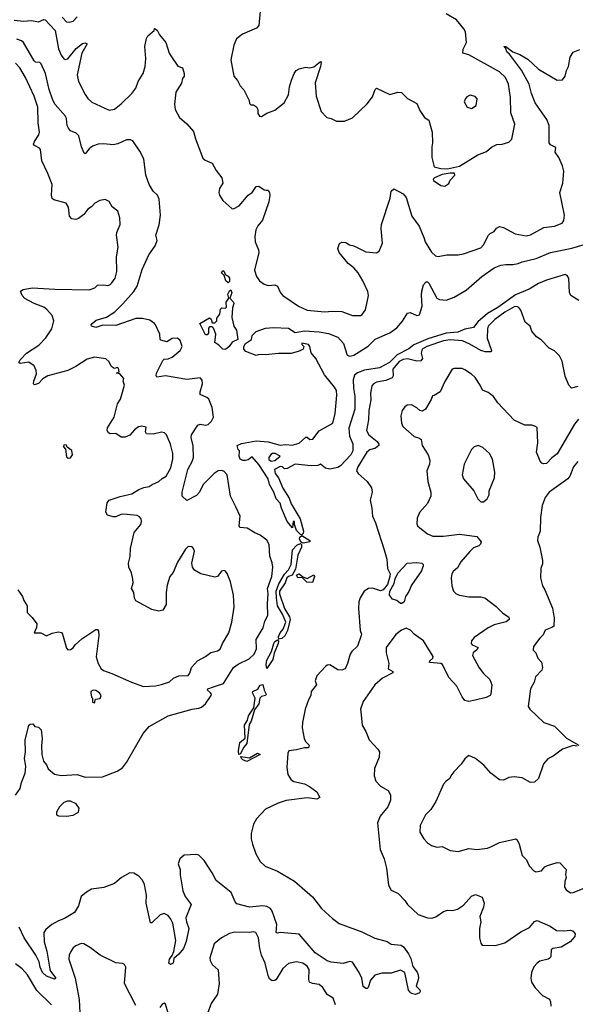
# Model space of a CAD drawing. Extents: x 2057697 to 2160550, y 827490 to 1016834.
# Tile 436 of 509: x 2091785 to 2095941, y 1000889 to 1008246. Entities that reach past the tile are written whole.
import ezdxf

# ---------------------------------------------------------------- set-up
doc = ezdxf.new("R2010")
doc.units = 0

msp = doc.modelspace()

# ---------------------------------------------------------------- linework, layer by layer
at = {"layer": '0CON20XD'}
for points in [[(2091745, 1008241.2), (2091815, 1008234.5), (2091875, 1008239.4), (2091925, 1008230), (2091965, 1008248.2), (2091975, 1008244.5), (2092049.7, 1008165), (2092075, 1008029.2), (2092095, 1007981.9), (2092115, 1007954.4), (2092125, 1007948.1), (2092145, 1007952.5), (2092209, 1008031), (2092255, 1008069.1), (2092275, 1008072.5), (2092290, 1008065), (2092250.4, 1007995), (2092214.7, 1007835), (2092224.7, 1007785), (2092275, 1007686.9), (2092295, 1007658.1), (2092325, 1007630.6), (2092455, 1007570.5), (2092495, 1007577.8), (2092545, 1007616.7), (2092624.5, 1007695), (2092654.7, 1007735.3), (2092671.5, 1007785), (2092708.5, 1007845), (2092724.6, 1007895), (2092728.2, 1007955), (2092720.4, 1008045), (2092733.1, 1008105), (2092745, 1008124.2), (2092791.2, 1008165), (2092795, 1008180), (2092815, 1008167.5), (2092832, 1008132), (2092878.8, 1008075), (2092903.1, 1007995), (2092915, 1007976.2), (2092968.3, 1007898.3), (2093002.5, 1007885), (2093016.7, 1007845), (2093016.2, 1007825), (2093004.1, 1007805.9), (2092995, 1007772.5), (2092953.3, 1007705), (2092943.1, 1007615), (2092947.7, 1007575), (2092981.9, 1007515), (2093036.7, 1007466.7), (2093085, 1007410.8), (2093099.7, 1007355), (2093155, 1007211.4), (2093173.8, 1007195), (2093225, 1007174), (2093255, 1007120), (2093296.7, 1007065), (2093305.5, 1007025), (2093281.1, 1006985), (2093275.6, 1006955), (2093280, 1006935), (2093304.5, 1006894.5), (2093372.5, 1006835), (2093385, 1006833.3), (2093426.2, 1006855), (2093495.5, 1006934.5), (2093525.4, 1006954.6), (2093555, 1006998.6), (2093575, 1007001.4), (2093613.9, 1006973.9), (2093629.2, 1006970.8), (2093645, 1006971.9), (2093653.5, 1006955), (2093656.4, 1006935), (2093648.5, 1006885), (2093601.1, 1006748.9), (2093565.5, 1006705), (2093552.1, 1006675), (2093543.6, 1006625), (2093546.4, 1006586.4), (2093571.9, 1006525), (2093574.3, 1006505), (2093542.5, 1006375), (2093557, 1006327), (2093579.2, 1006295), (2093615, 1006270), (2093645, 1006258.9), (2093694.1, 1006264.1), (2093714.1, 1006254.1), (2093735.5, 1006205), (2093753.9, 1006183.9), (2093871.2, 1006105), (2093935, 1006074.4), (2094065, 1006063.3), (2094125, 1006068.9), (2094195, 1006064.3), (2094275, 1006036), (2094335, 1006036.7), (2094347.7, 1006042.3), (2094373.1, 1006076.9), (2094389.4, 1006160.6), (2094394.6, 1006185), (2094389.4, 1006215), (2094352.5, 1006295), (2094316.1, 1006355), (2094285, 1006392.5), (2094243.3, 1006425), (2094175, 1006506.2), (2094164, 1006535), (2094177, 1006573), (2094195, 1006583.3), (2094225, 1006582), (2094253.2, 1006563.2), (2094285, 1006556), (2094375, 1006510), (2094455, 1006503.8), (2094475, 1006516.7), (2094499.2, 1006575), (2094488.1, 1006685), (2094490.6, 1006715), (2094557.2, 1006912.8), (2094564.4, 1006965), (2094585, 1006982.9), (2094655, 1006945.6), (2094675, 1006918), (2094718.1, 1006778.1), (2094773.1, 1006703.1), (2094807.2, 1006617.2), (2094819.5, 1006585), (2094865, 1006509.2), (2094895, 1006482.5), (2094915, 1006476.7), (2094981.3, 1006488.7), (2095065, 1006487.8), (2095105, 1006495.6), (2095235, 1006540), (2095255, 1006563.3), (2095291.2, 1006635), (2095305, 1006648.8), (2095335, 1006663.3), (2095351.4, 1006688.6), (2095375, 1006701.2), (2095405, 1006694), (2095492.5, 1006645), (2095575, 1006630), (2095605, 1006638.8), (2095705, 1006692.5), (2095786.8, 1006703.2), (2095844.1, 1006725.9), (2095856.7, 1006745), (2095860, 1006785), (2095825.5, 1006955), (2095848.8, 1007025), (2095854.3, 1007115), (2095845, 1007153.3), (2095818.1, 1007215), (2095791.2, 1007255), (2095795, 1007290), (2095775, 1007300.8), (2095755, 1007310), (2095745.7, 1007325.7), (2095744.6, 1007454.6), (2095729.5, 1007499.5), (2095642.2, 1007625), (2095614.6, 1007695), (2095595.4, 1007765), (2095539.3, 1007869.3), (2095448.9, 1007988.9), (2095428, 1008005), (2095421.2, 1008031.2), (2095407.5, 1008045), (2095422.5, 1008045), (2095475, 1008005.8), (2095525.9, 1007985.9), (2095585, 1007951.2), (2095665, 1007876.2), (2095805, 1007793.8), (2095845, 1007796.7), (2095865, 1007823.8), (2095875.5, 1007865), (2095891.5, 1007895), (2095903.6, 1007966.4), (2095925, 1008003.3), (2095975, 1008022.5)], [(2092104.4, 1008265), (2092135, 1008230.6), (2092155, 1008227.1), (2092184.4, 1008235.6), (2092215, 1008266.2)], [(2093585, 1008310), (2093575, 1008202.5), (2093557.1, 1008182.9), (2093453.1, 1008136.9), (2093407.6, 1008102.4), (2093386.9, 1008055), (2093364.3, 1007945), (2093386.7, 1007825), (2093415, 1007792.5), (2093435, 1007752.5), (2093461.2, 1007721.2), (2093501.7, 1007641.7), (2093505, 1007620), (2093515, 1007610), (2093535, 1007610), (2093557.5, 1007595), (2093566.2, 1007575), (2093567.5, 1007545), (2093580, 1007525), (2093595, 1007522.5), (2093635, 1007546.7), (2093695, 1007568.8), (2093763.8, 1007625), (2093795.5, 1007684.5), (2093802.9, 1007745), (2093817.5, 1007795), (2093837.5, 1007845), (2093854.4, 1007865.6), (2093875, 1007878), (2093925, 1007890), (2093955, 1007886.2), (2093985, 1007894), (2094035, 1007932.5), (2094040, 1007925), (2094036.1, 1007896.1), (2093996.7, 1007775), (2094003.3, 1007675), (2094040.5, 1007560.5), (2094083.9, 1007513.9), (2094115, 1007506.7), (2094155, 1007486.7), (2094215, 1007486.7), (2094275, 1007513.3), (2094383.9, 1007616.1), (2094425, 1007670), (2094444, 1007725), (2094455, 1007733.3), (2094555, 1007686.2), (2094615, 1007704), (2094641.7, 1007701.7), (2094687, 1007657), (2094755, 1007620), (2094777.3, 1007567.3), (2094814.2, 1007514.2), (2094846.9, 1007495), (2094871.5, 1007405), (2094874.4, 1007325), (2094868.1, 1007295), (2094867.8, 1007215), (2094885, 1007145.8), (2094935, 1007133.2), (2094985, 1007131.5), (2095075, 1007151.4), (2095213.2, 1007236.8), (2095278.1, 1007261.9), (2095315, 1007293.8), (2095355, 1007312.5), (2095395, 1007316.7), (2095445, 1007331.2), (2095466.1, 1007353.9), (2095490, 1007465), (2095460.2, 1007550.2), (2095456.5, 1007665), (2095441.8, 1007765), (2095420, 1007815), (2095375, 1007855.5), (2095145, 1007984.4), (2095101.2, 1007995), (2095102.5, 1008025), (2095128.6, 1008075), (2095120, 1008155), (2095108, 1008178), (2095053.8, 1008245), (2094975, 1008290)], [(2092305, 1007281.9), (2092275, 1007243.8), (2092268.3, 1007248.3), (2092248.5, 1007295), (2092227, 1007377), (2092208, 1007398), (2092166, 1007415), (2092149.4, 1007435), (2092140.9, 1007455), (2092136.7, 1007505), (2092127.5, 1007525), (2092052, 1007612), (2092032.2, 1007645), (2092006.4, 1007725), (2091978.2, 1007845), (2091945, 1007916.2), (2091935, 1007926), (2091905, 1007928.2), (2091895, 1007938.5), (2091814.4, 1008074.4), (2091799.1, 1008089.1), (2091765, 1008099.5)], [(2091772.5, 1003985), (2091806.1, 1003936.1), (2091816.4, 1003906.4), (2091842.5, 1003865), (2091842.5, 1003815), (2091879.3, 1003779.3), (2091912.6, 1003732.6), (2091911.9, 1003705), (2091893.5, 1003663.5), (2091943.3, 1003663.3), (2091985, 1003642.5), (2092027.3, 1003662.7), (2092075, 1003672), (2092097.7, 1003667.7), (2092106.7, 1003655), (2092135, 1003550), (2092145, 1003537.5), (2092165, 1003540), (2092185, 1003553.3), (2092200, 1003575), (2092249.5, 1003620.5), (2092355, 1003690), (2092368, 1003688), (2092375.7, 1003675.7), (2092378.6, 1003645), (2092358, 1003485), (2092372.5, 1003435), (2092395.7, 1003395.7), (2092411.7, 1003381.7), (2092475, 1003361.4), (2092622.5, 1003295), (2092712.1, 1003262.1), (2092801.7, 1003268.3), (2092845, 1003278.6), (2092905, 1003298.8), (2092936.7, 1003325), (2092976.1, 1003343.9), (2093045, 1003346.7), (2093057.3, 1003362.7), (2093070, 1003405), (2093115, 1003455.7), (2093175, 1003488), (2093215, 1003517.5), (2093265, 1003528.8), (2093285, 1003543.3), (2093302, 1003585), (2093349.2, 1003665), (2093372.9, 1003745), (2093389.4, 1003855), (2093384.4, 1003945), (2093361.5, 1004045), (2093338, 1004108), (2093325, 1004126), (2093315, 1004130.8), (2093295.6, 1004124.4), (2093266.2, 1004085), (2093245, 1004079.2), (2093140, 1004105), (2093093, 1004133), (2093078.1, 1004155), (2093071.9, 1004185), (2093092, 1004275), (2093086.7, 1004295), (2093075, 1004306.2), (2093045, 1004308.8), (2093025, 1004288.8), (2092965, 1004191.2), (2092934.5, 1004115.5), (2092908.9, 1004085), (2092888.3, 1004021.7), (2092880.6, 1003965), (2092880, 1003875), (2092855, 1003832.5), (2092825, 1003826.2), (2092775, 1003838.8), (2092653.6, 1003903.6), (2092643.6, 1003923.6), (2092640, 1003965), (2092622.5, 1003995), (2092633.1, 1004036.9), (2092631.5, 1004065), (2092622.7, 1004112.7), (2092602.5, 1004155), (2092599.2, 1004185), (2092612.9, 1004235), (2092613.5, 1004295), (2092642.2, 1004415), (2092690.8, 1004475), (2092697.1, 1004495), (2092694, 1004515), (2092681.3, 1004531.3), (2092665, 1004540), (2092565, 1004551.6), (2092542, 1004548), (2092505, 1004530.4), (2092485, 1004530.5), (2092443.1, 1004543.1), (2092430.8, 1004565), (2092440, 1004635), (2092455, 1004655.8), (2092535.9, 1004684.1), (2092625, 1004702.5), (2092675.5, 1004734.5), (2092715, 1004751.4), (2092755, 1004758.1), (2092777.4, 1004772.6), (2092825, 1004794.4), (2092851.5, 1004818.5), (2092882, 1004835), (2092915, 1004897.5), (2092930.8, 1004965), (2092930, 1005005), (2092913.8, 1005075), (2092884.2, 1005144.2), (2092868.6, 1005158.6), (2092845, 1005164.2), (2092785, 1005148.6), (2092735, 1005152), (2092726, 1005165), (2092730.7, 1005200.7), (2092698.6, 1005208.6), (2092675, 1005202.5), (2092645, 1005180.8), (2092608.5, 1005141.5), (2092575, 1005125.7), (2092545, 1005127.5), (2092505, 1005153.3), (2092462.5, 1005152.5), (2092448.6, 1005158.6), (2092440.6, 1005175), (2092443.1, 1005195), (2092493.3, 1005276.7), (2092518, 1005375), (2092539.7, 1005410.3), (2092570, 1005515), (2092560, 1005545), (2092563.3, 1005565), (2092535, 1005600), (2092510, 1005605), (2092530, 1005615), (2092525, 1005642.5), (2092515, 1005648), (2092495, 1005640), (2092485, 1005643.3), (2092472, 1005655), (2092451.7, 1005691.7), (2092430.7, 1005710.7), (2092345, 1005724), (2092289.3, 1005709.3), (2092205.4, 1005654.6), (2092145, 1005625.6), (2091995, 1005585.6), (2091958, 1005562), (2091925, 1005528), (2091897.5, 1005517.5), (2091890, 1005525), (2091890.8, 1005545), (2091910.6, 1005599.4), (2091908.2, 1005625), (2091895, 1005659.2), (2091855, 1005685.6), (2091788, 1005678), (2091780, 1005685), (2091788.6, 1005705), (2091835.7, 1005755), (2091928.9, 1005815), (2091982, 1005868), (2092025.5, 1005935), (2092041.5, 1005995), (2092028.5, 1006035), (2091989.2, 1006079.2), (2091965, 1006096.8), (2091895, 1006124.7), (2091825, 1006162), (2091802.9, 1006185), (2091792.3, 1006217.7), (2091810.3, 1006229.7), (2091877.6, 1006242.4), (2092048.7, 1006231.3), (2092305, 1006226.7), (2092346.9, 1006243.1), (2092368, 1006262), (2092415.6, 1006265.6), (2092445, 1006260.8), (2092460, 1006265), (2092475, 1006278.8), (2092500, 1006315), (2092512.5, 1006365), (2092510.8, 1006475), (2092521.2, 1006545), (2092508.8, 1006635), (2092511.2, 1006655), (2092537.5, 1006715), (2092535.6, 1006765.6), (2092518.8, 1006815), (2092477.9, 1006847.9), (2092455, 1006886.7), (2092425, 1006903.3), (2092385, 1006893.8), (2092346.7, 1006875), (2092321.7, 1006848.3), (2092295, 1006831.2), (2092265, 1006791.2), (2092225, 1006761.2), (2092205, 1006753.8), (2092175, 1006757.5), (2092158.3, 1006778.3), (2092150, 1006845), (2092133.9, 1006873.9), (2092040, 1006900), (2092028.6, 1006908.6), (2092022.9, 1006935), (2092029.4, 1007015), (2091997.2, 1007097.2), (2091950.6, 1007190.6), (2091940, 1007275), (2091934, 1007285), (2091896, 1007305), (2091890, 1007315), (2091895.6, 1007335), (2091929.4, 1007385), (2091934.3, 1007405), (2091924.5, 1007475), (2091922.3, 1007592.3), (2091894.2, 1007674.2), (2091828.5, 1007815), (2091787.3, 1007885), (2091755, 1007920.5)], [(2095165, 1007582.5), (2095198.8, 1007605), (2095206.2, 1007655), (2095192.7, 1007672.7), (2095155, 1007680.8), (2095130.3, 1007669.7), (2095117.3, 1007652.7), (2095111.2, 1007631.2), (2095133.3, 1007593.3), (2095165, 1007582.5)], [(2091755, 1002450.8), (2091789.6, 1002500.4), (2091799.2, 1002545), (2091825.5, 1002615), (2091831.8, 1002665), (2091822.5, 1002725), (2091829.5, 1002775), (2091827.3, 1002862.7), (2091855, 1002973.3), (2091865, 1002981.2), (2091883.3, 1002983.3), (2091900, 1002965), (2091925, 1002960), (2091945, 1002940), (2091953.6, 1002873.6), (2091949.5, 1002819.5), (2091950.6, 1002755), (2091964.3, 1002705), (2091987, 1002677), (2091998.3, 1002648.3), (2092045, 1002607.5), (2092095, 1002598.8), (2092215, 1002605.8), (2092275, 1002585.7), (2092405, 1002589.4), (2092515, 1002630.5), (2092555, 1002655.7), (2092585.3, 1002694.7), (2092707.9, 1002912.1), (2092754.6, 1002965.4), (2092895, 1003044.4), (2093076.4, 1003093.6), (2093125, 1003100.4), (2093145, 1003110), (2093176.4, 1003135), (2093218.8, 1003195), (2093220.4, 1003205), (2093213.8, 1003215), (2093190, 1003235), (2093193.3, 1003245), (2093235, 1003260.2), (2093308.9, 1003285), (2093383.8, 1003405), (2093419.3, 1003430.7), (2093500.9, 1003469.1), (2093538.2, 1003505), (2093557.2, 1003545), (2093554.5, 1003615), (2093607.6, 1003702.4), (2093619.6, 1003750.4), (2093640.8, 1003795), (2093638.8, 1003881.2), (2093644.7, 1003955), (2093640.2, 1003995), (2093670.8, 1004085), (2093677.8, 1004155), (2093675, 1004187.5), (2093657.4, 1004237.4), (2093650.8, 1004325), (2093635, 1004356), (2093584, 1004395), (2093545, 1004411.1), (2093487.3, 1004447.3), (2093431.8, 1004451.8), (2093428.2, 1004465), (2093434.6, 1004535), (2093401.2, 1004605), (2093361.2, 1004685), (2093336.5, 1004845), (2093315, 1004870), (2093296.6, 1004876.6), (2093270, 1004875), (2093239.2, 1004855), (2093158.3, 1004771.7), (2093131.5, 1004715), (2093108.5, 1004691.5), (2093035, 1004653.3), (2093000, 1004685), (2093000, 1004715), (2093042.7, 1004885), (2093076.6, 1004945), (2093086.4, 1004975), (2093081.9, 1005061.9), (2093067.1, 1005125), (2093071.1, 1005145), (2093117.5, 1005215), (2093135, 1005222.7), (2093175, 1005215.5), (2093195, 1005220.5), (2093221.4, 1005245), (2093234.4, 1005275), (2093225, 1005347.5), (2093199.3, 1005409.3), (2093185, 1005424), (2093135.7, 1005445.7), (2093135.6, 1005465), (2093153.8, 1005525), (2093151.5, 1005551.5), (2093135, 1005569.4), (2093035, 1005557.5), (2092875, 1005584.3), (2092811.2, 1005575), (2092805.8, 1005585), (2092808.1, 1005605), (2092855, 1005700), (2092865, 1005709.2), (2092895, 1005712.5), (2092926.7, 1005725), (2092986.2, 1005775), (2093000, 1005805), (2092985, 1005847.5), (2092967, 1005867), (2092925, 1005863.8), (2092885, 1005838.8), (2092841.2, 1005851.2), (2092836.2, 1005856.2), (2092834.5, 1005895), (2092802, 1005965), (2092795, 1005976.2), (2092759.7, 1005999.7), (2092703.7, 1006013.7), (2092655, 1006012.9), (2092505, 1005959.7), (2092406.4, 1005963.6), (2092355, 1005946.9), (2092322.5, 1005955), (2092321.2, 1005965), (2092328.8, 1005975), (2092358.3, 1006001.7), (2092435, 1006022), (2092496.4, 1006063.6), (2092556.9, 1006123.1), (2092638.2, 1006215), (2092665.3, 1006254.7), (2092702, 1006378), (2092752.4, 1006487.6), (2092800, 1006555), (2092814.3, 1006595), (2092802.9, 1006635), (2092827.9, 1006712.1), (2092838.5, 1006785), (2092829.5, 1006905), (2092816.9, 1006935), (2092783.6, 1006963.6), (2092752.7, 1007015), (2092727.9, 1007085), (2092714.2, 1007205), (2092685, 1007264.5), (2092631.2, 1007341.2), (2092615, 1007348.9), (2092585, 1007347.5), (2092520.7, 1007319.3), (2092485, 1007310.5), (2092415, 1007318.9), (2092373.3, 1007316.7), (2092329, 1007301), (2092305, 1007281.9)], [(2094965, 1007001.2), (2094995, 1007022.5), (2095004.2, 1007045.8), (2095040, 1007085), (2095038.8, 1007098.8), (2095005, 1007100), (2094945, 1007089.5), (2094888.8, 1007065), (2094878.8, 1007055), (2094881.2, 1007045), (2094935, 1007006.7), (2094965, 1007001.2)], [(2095968.3, 1006148.3), (2095907.5, 1006185), (2095897, 1006207), (2095892.5, 1006315), (2095879.2, 1006335), (2095865, 1006341.5), (2095725, 1006299.6), (2095665, 1006274.6), (2095596.6, 1006233.4), (2095495, 1006191.1), (2095362.9, 1006095), (2095285, 1006051.1), (2095211.8, 1005988.2), (2095180, 1005945), (2095115, 1005933.1), (2095061.6, 1005911.6), (2094975, 1005902.8), (2094838.5, 1005861.5), (2094732.6, 1005817.4), (2094695, 1005787.1), (2094608.5, 1005741.5), (2094552.7, 1005685), (2094475.8, 1005645), (2094365, 1005626.9), (2094311.8, 1005608.2), (2094290.5, 1005589.5), (2094279.6, 1005555), (2094282, 1005492), (2094292.6, 1005432.6), (2094292.5, 1005335), (2094247.5, 1005192.5), (2094252.7, 1005135), (2094276.1, 1005076.1), (2094277.5, 1005025), (2094263.2, 1004995), (2094185, 1004911), (2094165, 1004899.3), (2094105, 1004887.3), (2094074, 1004895), (2094035, 1004924), (2094014.4, 1004915.6), (2093965, 1004912.5), (2093846.4, 1004923.6), (2093785, 1004893.3), (2093765, 1004890), (2093750, 1004905), (2093735, 1004907.1), (2093692.5, 1004885), (2093695.7, 1004855), (2093721.5, 1004821.5), (2093753.3, 1004745), (2093800.9, 1004670.9), (2093815, 1004628.8), (2093884.4, 1004515), (2093907.8, 1004425), (2093905, 1004407.5), (2093895, 1004397.5), (2093885, 1004400), (2093855, 1004430), (2093840, 1004475), (2093840, 1004495), (2093830, 1004495), (2093825, 1004450), (2093785, 1004496.7), (2093744.4, 1004595), (2093734.2, 1004634.2), (2093704.2, 1004665), (2093685.6, 1004715.6), (2093655, 1004772.5), (2093644.3, 1004815), (2093575, 1004922.5), (2093525, 1004980), (2093495, 1004957.5), (2093475, 1004952.5), (2093455, 1004952.5), (2093435, 1004962.5), (2093427.5, 1004985), (2093430, 1005025), (2093420, 1005035), (2093412.5, 1005065), (2093445, 1005078.8), (2093555, 1005100), (2093645, 1005092.5), (2093735, 1005067.1), (2093775, 1005072.5), (2093823, 1005067), (2093875, 1005082.5), (2093925, 1005127.5), (2093935, 1005126.7), (2093955, 1005110), (2093978.3, 1005111.7), (2094025, 1005172.5), (2094128.3, 1005231.7), (2094145, 1005302.5), (2094158.6, 1005441.4), (2094154.4, 1005475), (2094141.1, 1005501.1), (2094065, 1005593.3), (2094000.8, 1005715), (2093966, 1005756), (2093954.5, 1005805), (2093945, 1005818.5), (2093895, 1005828), (2093895, 1005820), (2093910.8, 1005805), (2093905.8, 1005784.2), (2093875, 1005768.8), (2093815, 1005751.2), (2093721.3, 1005751.3), (2093625, 1005740.6), (2093576.4, 1005743.6), (2093555, 1005736.7), (2093477.7, 1005767.7), (2093463.2, 1005783.2), (2093462.6, 1005802.6), (2093475, 1005827.5), (2093518.8, 1005855), (2093525, 1005886.2), (2093555, 1005916.7), (2093625, 1005940), (2093685, 1005946.2), (2093795, 1005941.2), (2093845, 1005909.2), (2093915, 1005921.4), (2094024.6, 1005914.6), (2094095, 1005900.6), (2094165, 1005874.3), (2094206.6, 1005826.6), (2094235, 1005738.6), (2094255, 1005730.5), (2094285, 1005738.8), (2094392.5, 1005807.5), (2094445, 1005857.8), (2094553.8, 1005906.2), (2094607.5, 1005942.5), (2094647.6, 1005992.4), (2094685, 1006053.8), (2094705, 1006058), (2094755, 1006036.7), (2094775, 1006040), (2094797.1, 1006105), (2094790, 1006185), (2094793.1, 1006216.9), (2094806, 1006265), (2094825, 1006286.7), (2094835, 1006286.2), (2094845, 1006276.2), (2094906.2, 1006165), (2094925, 1006154), (2094975, 1006149.2), (2095035, 1006171.4), (2095123.8, 1006225), (2095242.6, 1006327.4), (2095335, 1006390.8), (2095385, 1006412.2), (2095422.6, 1006417.4), (2095475, 1006416.9), (2095515, 1006424.4), (2095545, 1006437.7), (2095648.2, 1006461.8), (2095756.7, 1006505), (2095915, 1006538.5), (2096025, 1006571.1)], [(2093345, 1006278.8), (2093327.1, 1006295), (2093314.3, 1006334.3), (2093294.3, 1006355), (2093305, 1006370.8), (2093315.4, 1006365.4), (2093321.7, 1006341.7), (2093345, 1006330), (2093353.6, 1006315), (2093355, 1006290), (2093345, 1006278.8)], [(2093325, 1005782.5), (2093305, 1005783.3), (2093275, 1005813.3), (2093245, 1005832.5), (2093252, 1005895), (2093235, 1005940), (2093225, 1005950), (2093205, 1005950), (2093198.3, 1005941.7), (2093196.7, 1005903.3), (2093188.3, 1005891.7), (2093175, 1005890), (2093132.5, 1005975), (2093205, 1006017.5), (2093218.3, 1006008.3), (2093225, 1005980), (2093245, 1005980), (2093260, 1005995), (2093260, 1006015), (2093282.5, 1006045), (2093287, 1006083), (2093298.3, 1006091.7), (2093325, 1006090), (2093331.7, 1006098.3), (2093328.8, 1006135), (2093350, 1006165), (2093341.2, 1006195), (2093355, 1006220), (2093365, 1006226.7), (2093372.5, 1006205), (2093357.5, 1006165), (2093385.8, 1006135.8), (2093387.5, 1006125), (2093378, 1006092), (2093371.4, 1006021.4), (2093387.1, 1005955), (2093406.2, 1005925), (2093417.3, 1005855), (2093373.8, 1005836.2), (2093352.5, 1005805), (2093325, 1005782.5)], [(2095959.2, 1005505), (2095911.8, 1005491.8), (2095892.7, 1005515), (2095865, 1005581.2), (2095842.9, 1005695), (2095824, 1005735), (2095785, 1005771.2), (2095745, 1005791.2), (2095685, 1005853.3), (2095651.2, 1005875), (2095617.3, 1005917.3), (2095602.5, 1005955), (2095565.5, 1005985.5), (2095533.5, 1006075), (2095520, 1006095), (2095505, 1006103.8), (2095485, 1006100.8), (2095415, 1006061.6), (2095338.8, 1006005), (2095290, 1005955), (2095283.4, 1005935), (2095281.9, 1005865), (2095314, 1005775), (2095312.5, 1005765), (2095266.2, 1005763.8), (2095235, 1005772.9), (2095152.3, 1005822.3), (2095096.9, 1005846.9), (2095005, 1005853.2), (2094955, 1005845.5), (2094831.1, 1005805), (2094795.4, 1005785), (2094788.4, 1005755), (2094797.9, 1005715), (2094785, 1005697.9), (2094755, 1005695.2), (2094685, 1005710.8), (2094655, 1005706.4), (2094625, 1005692.3), (2094576.5, 1005635), (2094578, 1005585), (2094570.8, 1005569.2), (2094525, 1005550.9), (2094455, 1005538.5), (2094432, 1005525), (2094420.2, 1005509.8), (2094409.1, 1005455), (2094412.7, 1005405), (2094397.8, 1005325), (2094395.5, 1005255), (2094379.2, 1005175), (2094395.8, 1005145), (2094459.4, 1005095), (2094472.5, 1005075), (2094472, 1005065), (2094448, 1005045), (2094405, 1005031.1), (2094382.9, 1005015), (2094315.8, 1004905), (2094304, 1004875), (2094316.7, 1004855), (2094385, 1004796.2), (2094417, 1004747), (2094422.5, 1004715), (2094415, 1004686.7), (2094405.7, 1004655), (2094418.7, 1004595), (2094423.2, 1004535), (2094446, 1004485), (2094511.5, 1004285), (2094531.4, 1004215), (2094537.1, 1004145), (2094555.7, 1004105.7), (2094554, 1004085), (2094535.4, 1004024.6), (2094505, 1003984.7), (2094485, 1003977.6), (2094425, 1003997.5), (2094393.4, 1003996.6), (2094361.9, 1003975), (2094332.2, 1003925), (2094322.5, 1003895), (2094318.9, 1003845), (2094332.1, 1003682.1), (2094342, 1003655), (2094340, 1003645), (2094312.5, 1003565), (2094269.4, 1003525), (2094256.5, 1003505), (2094237.8, 1003435), (2094220, 1003395), (2094195.8, 1003384.2), (2094165, 1003388.1), (2094105, 1003425.6), (2094085, 1003423.3), (2094074.4, 1003415), (2094008, 1003342), (2093996.2, 1003305), (2094005.9, 1003275), (2093966.7, 1003225), (2093963.8, 1003195), (2093945, 1003164), (2093920.8, 1003095), (2093900.9, 1002995), (2093898.9, 1002955), (2093913.6, 1002873.6), (2093923.2, 1002853.2), (2093950, 1002825), (2093946.7, 1002805), (2093915, 1002806), (2093855, 1002789.4), (2093797.8, 1002782.2), (2093790.5, 1002765), (2093782.9, 1002657.1), (2093792.1, 1002605), (2093815.7, 1002565), (2093835, 1002553.5), (2093916.2, 1002535), (2093954.2, 1002515), (2094008.6, 1002475), (2094031.2, 1002435), (2094007.9, 1002422.1), (2093935, 1002431.8), (2093777.8, 1002412.2), (2093718.3, 1002391.7), (2093625, 1002345.6), (2093555.7, 1002275), (2093534.2, 1002235), (2093517.5, 1002165), (2093518, 1002125), (2093527.5, 1002085), (2093552.4, 1002012.4), (2093583.8, 1001955), (2093621.7, 1001921.7), (2093715, 1001884.2), (2093839.8, 1001809.8), (2093975, 1001691.1), (2094041.9, 1001605), (2094125, 1001529.4), (2094175, 1001493.1), (2094345, 1001430.8), (2094441.7, 1001381.7), (2094535, 1001356.7), (2094565, 1001338.6), (2094639.4, 1001329.4), (2094657.4, 1001317.4), (2094694.3, 1001265.7)], [(2095965, 1005261.9), (2095935, 1005223.3), (2095805, 1005000.8), (2095765, 1004972.5), (2095725, 1004930.8), (2095705, 1004926), (2095691.2, 1004931.2), (2095677.3, 1004947.3), (2095651.1, 1005015), (2095660, 1005085), (2095655, 1005197.5), (2095639.5, 1005209.5), (2095616.1, 1005216.1), (2095565, 1005216), (2095483.2, 1005253.2), (2095362.2, 1005382.2), (2095329.1, 1005429.1), (2095289.4, 1005459.4), (2095247.5, 1005477.5), (2095230.8, 1005515), (2095192.1, 1005572.1), (2095165, 1005598), (2095115, 1005630), (2095095, 1005638.8), (2095035, 1005640), (2095020, 1005635), (2094965, 1005542.5), (2094930, 1005465), (2094885, 1005437.5), (2094873.6, 1005436.4), (2094863, 1005407), (2094820, 1005335), (2094798.3, 1005321.7), (2094777.5, 1005325), (2094755, 1005346.2), (2094715, 1005368.8), (2094682.5, 1005365), (2094665, 1005353.3), (2094646.2, 1005325), (2094637.5, 1005285), (2094640.7, 1005230.7), (2094651.4, 1005205), (2094735, 1005132), (2094775, 1005119.2), (2094788.2, 1005108.2), (2094796.2, 1005065), (2094840, 1004995), (2094852, 1004955), (2094851.2, 1004925), (2094831.2, 1004875), (2094838, 1004795), (2094860.8, 1004715), (2094860, 1004685), (2094835, 1004630), (2094775, 1004562.5), (2094757.7, 1004522.3), (2094755, 1004480), (2094760, 1004465), (2094777.7, 1004447.7), (2094835, 1004404.2), (2094875, 1004386), (2094955, 1004385.6), (2095075, 1004402.2), (2095205, 1004384.2), (2095237.5, 1004345), (2095233, 1004327), (2095220, 1004315), (2095180.5, 1004299.5), (2095152.5, 1004272.5), (2095085.7, 1004194.3), (2095060.3, 1004149.7), (2095026.7, 1004123.3), (2095018.6, 1004105), (2095012.9, 1004075), (2095017.5, 1004015), (2095030, 1003975), (2095050, 1003955), (2095075, 1003945.8), (2095145, 1003933.1), (2095235, 1003932.2), (2095263.8, 1003925), (2095350.2, 1003860.2), (2095400.2, 1003810.2), (2095442.5, 1003785), (2095447.5, 1003775), (2095446.7, 1003765), (2095425, 1003746.7), (2095335, 1003724.4), (2095289.1, 1003700.9), (2095185, 1003628.6), (2095165.7, 1003605), (2095163.1, 1003585), (2095170, 1003575), (2095214.4, 1003555), (2095205, 1003537.7), (2095176.2, 1003515), (2095172.1, 1003495), (2095222.9, 1003402.9), (2095255, 1003360.8), (2095302, 1003315), (2095316.2, 1003275), (2095310, 1003205), (2095304.3, 1003195), (2095275, 1003180), (2095192.3, 1003162.3), (2095145, 1003151.6), (2095115, 1003158.5), (2095095.4, 1003185), (2095055, 1003265.8), (2094995, 1003331.2), (2094948.6, 1003428.6), (2094935.2, 1003435.2), (2094851.9, 1003441.9), (2094854, 1003455), (2094875.4, 1003475), (2094877.9, 1003487.9), (2094805, 1003604), (2094736.7, 1003655), (2094708.8, 1003685), (2094675, 1003698), (2094642.5, 1003685), (2094598.8, 1003651.2), (2094525.8, 1003554.2), (2094525.8, 1003515), (2094547.5, 1003435), (2094540.8, 1003395), (2094575.7, 1003375), (2094576.9, 1003365), (2094498.8, 1003325), (2094441.4, 1003275), (2094355, 1003151.2), (2094334.2, 1003095), (2094336.8, 1003076.8), (2094346.2, 1002975), (2094375, 1002926.7), (2094398.8, 1002865), (2094465, 1002796.2), (2094475.8, 1002775), (2094474, 1002735), (2094438.3, 1002651.7), (2094436, 1002595), (2094448.8, 1002555), (2094485, 1002518), (2094541.2, 1002485), (2094558, 1002455), (2094559.2, 1002415), (2094540, 1002365), (2094481.2, 1002295), (2094462, 1002245), (2094481.2, 1002045), (2094511.2, 1001975), (2094529.4, 1001905), (2094545, 1001780), (2094565, 1001742.5), (2094616.2, 1001716.2), (2094666.7, 1001665), (2094686.7, 1001635), (2094765, 1001558.8), (2094835, 1001533.8), (2094868.3, 1001531.7), (2094898, 1001542)], [(2092148.3, 1004968.3), (2092165, 1004972.5), (2092180, 1004995), (2092175, 1005027.5), (2092141.7, 1005051.7), (2092135, 1005067.5), (2092115, 1005070), (2092112.5, 1005055), (2092127.5, 1005037.5), (2092135, 1004980), (2092148.3, 1004968.3)], [(2095255, 1004643.3), (2095282.5, 1004665), (2095297.5, 1004695), (2095296.7, 1004725), (2095336.7, 1004823.3), (2095339.2, 1004865), (2095321.9, 1004961.9), (2095300, 1005005), (2095248.8, 1005048.8), (2095215, 1005063.3), (2095185, 1005053.3), (2095163.8, 1005035), (2095109.2, 1004925), (2095095.6, 1004845), (2095105.7, 1004815), (2095181.2, 1004725), (2095212.5, 1004665), (2095235, 1004643.3), (2095255, 1004643.3)], [(2093666.4, 1004946.4), (2093695, 1004952), (2093733.3, 1004985), (2093697.5, 1005005), (2093676.1, 1005003.9), (2093663.6, 1004996.4), (2093650, 1004975), (2093648.3, 1004958.3), (2093666.4, 1004946.4)], [(2095961.4, 1004945), (2095928.2, 1004905), (2095900.9, 1004835), (2095886.5, 1004815), (2095745, 1004715.8), (2095715.6, 1004675), (2095694.6, 1004615), (2095681.9, 1004525), (2095679.4, 1004425), (2095661.8, 1004378.2), (2095659.6, 1004355), (2095677.1, 1004305), (2095695.7, 1004205), (2095695, 1004180), (2095684, 1004145), (2095681.2, 1004075), (2095695.8, 1004015), (2095714.5, 1003984.5), (2095771.2, 1003848.8), (2095784.3, 1003775), (2095780, 1003715), (2095765, 1003702.9), (2095716.8, 1003683.2), (2095701.5, 1003648.5), (2095676, 1003625), (2095627.7, 1003562.3), (2095626, 1003535), (2095646, 1003515), (2095662, 1003475), (2095687.5, 1003445), (2095697.1, 1003405), (2095690.8, 1003385), (2095644.2, 1003335), (2095632.5, 1003295), (2095605.8, 1003245), (2095588.8, 1003115), (2095601.2, 1003095), (2095705, 1002994.3), (2095785, 1002966.7), (2095875, 1002876.7), (2095967.5, 1002825)], [(2093905, 1004333.3), (2093890.8, 1004340.8), (2093878, 1004365), (2093880.8, 1004379.2), (2093895, 1004392.5), (2093956.7, 1004355), (2093955, 1004344), (2093905, 1004333.3)], [(2093725, 1003616), (2093720.7, 1003635), (2093734.5, 1003665.5), (2093757.3, 1003692.7), (2093775.4, 1003745), (2093751.1, 1003805), (2093714.7, 1003865), (2093705.4, 1003925), (2093705, 1003976.7), (2093725, 1004030), (2093765, 1004101.5), (2093795.2, 1004134.8), (2093815.6, 1004175), (2093825.6, 1004285), (2093859.5, 1004320.5), (2093885, 1004331.2), (2093894.2, 1004324.2), (2093894.5, 1004305), (2093865.4, 1004245), (2093849.5, 1004140.5), (2093824.5, 1004095.5), (2093795, 1004086.4), (2093783.6, 1004076.4), (2093772.3, 1004037.7), (2093727.8, 1003975), (2093727.8, 1003955), (2093766.2, 1003845), (2093803.2, 1003785), (2093809.3, 1003765), (2093788.5, 1003681.5), (2093767.7, 1003642.3), (2093745, 1003620.9), (2093725, 1003616)], [(2094645, 1003883.3), (2094635, 1003884.3), (2094606.9, 1003906.9), (2094575, 1003916.7), (2094550.7, 1003945), (2094553.2, 1003975), (2094586.8, 1004033.2), (2094592.8, 1004067.2), (2094615, 1004110.4), (2094684.6, 1004185.4), (2094755, 1004189.6), (2094793.9, 1004183.9), (2094803.3, 1004175), (2094803.3, 1004165), (2094791.7, 1004128.3), (2094715, 1004020), (2094697, 1003973), (2094670, 1003935), (2094660, 1003895), (2094645, 1003883.3)], [(2093975, 1004040), (2093933.5, 1004043.5), (2093897.5, 1004077.5), (2093865, 1004074.2), (2093856, 1004095), (2093875.7, 1004105.7), (2093902.5, 1004082.5), (2093935, 1004071.4), (2093985, 1004098.8), (2093990, 1004085), (2093975, 1004040)], [(2093635, 1003397.5), (2093629.5, 1003425), (2093635, 1003460.8), (2093669.4, 1003525), (2093685.4, 1003585), (2093695, 1003599.6), (2093715, 1003612.5), (2093721.5, 1003601.5), (2093720, 1003585), (2093688.6, 1003511.4), (2093679.7, 1003465), (2093635, 1003397.5)], [(2093425, 1002754), (2093422.1, 1002782.1), (2093432.9, 1002845), (2093472.1, 1002877.9), (2093466.9, 1002975), (2093488.2, 1003011.8), (2093497.3, 1003045), (2093536, 1003104), (2093547.1, 1003175), (2093527.8, 1003215), (2093530, 1003225), (2093567.4, 1003242.6), (2093585, 1003273.3), (2093605, 1003279.4), (2093612.9, 1003235), (2093628.6, 1003205), (2093623.8, 1003195), (2093595, 1003188.5), (2093580.9, 1003175), (2093574.6, 1003135), (2093542.1, 1003087.9), (2093516.1, 1003005), (2093501.4, 1002978.6), (2093485, 1002836.2), (2093461.1, 1002808.9), (2093435, 1002757.5), (2093425, 1002754)], [(2092345, 1003140), (2092351.7, 1003168.3), (2092387, 1003173), (2092396, 1003195), (2092382.5, 1003215), (2092355, 1003233.3), (2092335, 1003236.2), (2092317.5, 1003225), (2092316.7, 1003215), (2092323, 1003183), (2092330, 1003175), (2092330, 1003145), (2092345, 1003140)], [(2095955, 1002817.5), (2095925, 1002823.3), (2095844.6, 1002795.4), (2095776.6, 1002743.4), (2095735, 1002722), (2095702.2, 1002685), (2095667.1, 1002575), (2095635, 1002549.2), (2095605, 1002547.1), (2095545, 1002580), (2095485, 1002587.5), (2095445, 1002582.5), (2095405, 1002564.3), (2095375, 1002566), (2095310, 1002615), (2095256.2, 1002675), (2095193.8, 1002725), (2095145, 1002747.5), (2095115, 1002722.5), (2095087.1, 1002682.9), (2095032, 1002625), (2095010, 1002595), (2095003.3, 1002575), (2094974.4, 1002555.6), (2094955, 1002533.3), (2094897.1, 1002405), (2094860.8, 1002345), (2094821.4, 1002305), (2094780, 1002225), (2094778.8, 1002175), (2094808, 1002125), (2094835, 1002096.2), (2094865, 1002076.2), (2094905, 1002063.8), (2094945, 1002068.8), (2095005, 1002036.7), (2095065, 1002031.2), (2095145, 1002054), (2095205.6, 1002044.4), (2095283.7, 1002056.3), (2095315, 1002068.6), (2095373.1, 1002096.9), (2095497.5, 1002125), (2095507, 1002117), (2095520.8, 1002085), (2095545, 1002000), (2095576.9, 1001966.9), (2095595, 1001923.3), (2095630, 1001885), (2095645, 1001878), (2095687.5, 1001885), (2095713.8, 1001915), (2095734.5, 1001925.5), (2095805, 1001947.5), (2095825, 1001946.2), (2095874, 1001895), (2095868.8, 1001855), (2095873.8, 1001835), (2095864, 1001805), (2095861.4, 1001765), (2095873, 1001743), (2095905, 1001722), (2095925, 1001724), (2096018.8, 1001761.2)], [(2093485, 1002702.7), (2093454.5, 1002715), (2093443.5, 1002725), (2093440.3, 1002739.7), (2093505, 1002730), (2093565, 1002764.2), (2093583.3, 1002755), (2093485, 1002702.7)], [(2092135, 1002294.5), (2092185, 1002301.1), (2092224.2, 1002325), (2092230.6, 1002355), (2092207.7, 1002387.7), (2092165, 1002405.8), (2092142.3, 1002407.7), (2092115, 1002396.2), (2092083.8, 1002365), (2092060.8, 1002325), (2092061.2, 1002305), (2092076, 1002296), (2092135, 1002294.5)], [(2094694.3, 1001265.7), (2094710.7, 1001230.7), (2094725, 1001170), (2094758, 1001128), (2094765, 1001110), (2094769.3, 1001080.7), (2094750, 1001025), (2094777.8, 1000997.8), (2094782, 1000985), (2094776.9, 1000973.1), (2094745, 1000960.8), (2094715, 1000969.4), (2094705, 1000978.1), (2094694.6, 1000995.4), (2094665, 1001126.7), (2094635, 1001143.8), (2094565, 1001120.8), (2094495, 1001120), (2094442.7, 1001107.3), (2094410.3, 1001069.7), (2094391.2, 1001015), (2094385, 1001006.7), (2094375, 1001006.7), (2094355, 1001022.5), (2094344.4, 1001085), (2094325.4, 1001125.4), (2094275, 1001202.2), (2094255, 1001208.5), (2094205, 1001193.1), (2094115, 1001203.5), (2094085, 1001213.3), (2093995, 1001274), (2093875, 1001413.3), (2093734.5, 1001424.5), (2093715, 1001420), (2093702.7, 1001425), (2093708.1, 1001485), (2093674.7, 1001585), (2093662.5, 1001605), (2093635, 1001618.9), (2093605, 1001624.3), (2093505, 1001614.7), (2093410, 1001640), (2093397.5, 1001655), (2093366.8, 1001725), (2093254, 1001814), (2093225, 1001871.1), (2093165, 1001962), (2093125, 1002002), (2093105, 1002007.3), (2093015, 1002003.8), (2092983.8, 1001975), (2092971.7, 1001938.3), (2092985.6, 1001895), (2092986.5, 1001855), (2093006.9, 1001736.9), (2093023.3, 1001695), (2093068.1, 1001635), (2093029.4, 1001535), (2093033.1, 1001505), (2093051.4, 1001455), (2093031.8, 1001358.2), (2093010, 1001305), (2092977, 1001263), (2092939.3, 1001230.7), (2092933.3, 1001195), (2092912.5, 1001185), (2092902.2, 1001195), (2092905.8, 1001225), (2092927.1, 1001252.9), (2092938, 1001282), (2092953.8, 1001365), (2092930.6, 1001495), (2092916.7, 1001525), (2092895, 1001551.8), (2092865, 1001566.4), (2092835, 1001556.7), (2092775, 1001496.2), (2092765, 1001496.7), (2092732.3, 1001645), (2092733.6, 1001705), (2092718.2, 1001785), (2092705, 1001816.2), (2092675.5, 1001845.5), (2092638.7, 1001868.7), (2092610.2, 1001869.8), (2092546.9, 1001835), (2092495, 1001790.4), (2092415, 1001762.4), (2092322.1, 1001747.9), (2092286.1, 1001726.1), (2092244.4, 1001695), (2092225.3, 1001625), (2092194.6, 1001575), (2092121.4, 1001528.6), (2092075, 1001512), (2092026.4, 1001485), (2091982.2, 1001447.8), (2091967.3, 1001425), (2091967.7, 1001355), (2091988.7, 1001285), (2092010.4, 1001150.4), (2092015.6, 1001135), (2092055.5, 1001085), (2092045, 1001077.1), (2091985, 1001099.6), (2091956.8, 1001125), (2091939.3, 1001165), (2091931, 1001205), (2091907.4, 1001255), (2091818.4, 1001385), (2091781.6, 1001465)], [(2094898, 1001542), (2094955, 1001582), (2094985, 1001592), (2095025, 1001588.8), (2095061.2, 1001598.8), (2095105, 1001630), (2095165, 1001696.2), (2095195, 1001708.8), (2095245, 1001690), (2095260.8, 1001645), (2095255.7, 1001615), (2095228.1, 1001545), (2095234.3, 1001505), (2095225.9, 1001455.9), (2095224, 1001385), (2095233.8, 1001345), (2095245, 1001331.2), (2095345, 1001329.2), (2095415, 1001348), (2095535, 1001430), (2095597.6, 1001462.4), (2095635, 1001508), (2095655, 1001514), (2095753.4, 1001473.4), (2095801.1, 1001441.1), (2095855, 1001436.4), (2095905, 1001441.4), (2095925, 1001436), (2095941.2, 1001415), (2095938.8, 1001395), (2095902, 1001355), (2095834.4, 1001315.6), (2095773.3, 1001305), (2095761.2, 1001295), (2095758.8, 1001245), (2095753.3, 1001235), (2095737.5, 1001225), (2095675, 1001210.5), (2095655, 1001195.5), (2095631.5, 1001168.5), (2095613.9, 1001125), (2095608.7, 1001085), (2095614.2, 1001054.2), (2095641.7, 1001011.7), (2095695.3, 1000955.3), (2095747.4, 1000927.4), (2095756.9, 1000906.9), (2095759.5, 1000875)], [(2094146.7, 1000885), (2094129.2, 1000935), (2094085, 1000962), (2094053.8, 1001015), (2094025.5, 1001035.5), (2093975, 1001044.3), (2093954, 1001055), (2093947.8, 1001075), (2093949.5, 1001149.5), (2093935, 1001172.9), (2093903.8, 1001195), (2093855, 1001206.9), (2093795, 1001194.3), (2093752.9, 1001155), (2093705, 1001073.8), (2093695, 1001066.2), (2093674.2, 1001064.2), (2093655, 1001078.8), (2093643.7, 1001103.7), (2093620.9, 1001195), (2093594.7, 1001254.7), (2093580.7, 1001305), (2093571.1, 1001385), (2093551.2, 1001425), (2093535, 1001429.4), (2093505, 1001424.2), (2093395, 1001428.6), (2093355, 1001417.5), (2093295, 1001386), (2093240.3, 1001339.7), (2093207.5, 1001235), (2093210, 1001215), (2093225.8, 1001185), (2093269.4, 1001145), (2093278.6, 1001045), (2093264.2, 1000965), (2093216.5, 1000895), (2093163.1, 1000745)], [(2092655, 1000880), (2092570.6, 1001045), (2092578.8, 1001165), (2092570, 1001185), (2092555, 1001193.8), (2092505, 1001197.5), (2092386.2, 1001255), (2092315, 1001311.2), (2092265, 1001340), (2092245, 1001343.3), (2092204.2, 1001325.8), (2092185, 1001310), (2092167.6, 1001282.4), (2092155.8, 1001255), (2092154.3, 1001225), (2092200, 1001085), (2092231.3, 1000925), (2092237.5, 1000775)], [(2092022.7, 1000885), (2091912.7, 1000992.7), (2091845, 1001110), (2091805, 1001153.3), (2091755, 1001190)], [(2092898.9, 1000815), (2092875, 1000890), (2092865, 1000897.5), (2092850.7, 1000889.3), (2092832.5, 1000865)]]:
    msp.add_lwpolyline(points, dxfattribs=at)

doc.saveas('drawing.dxf')
